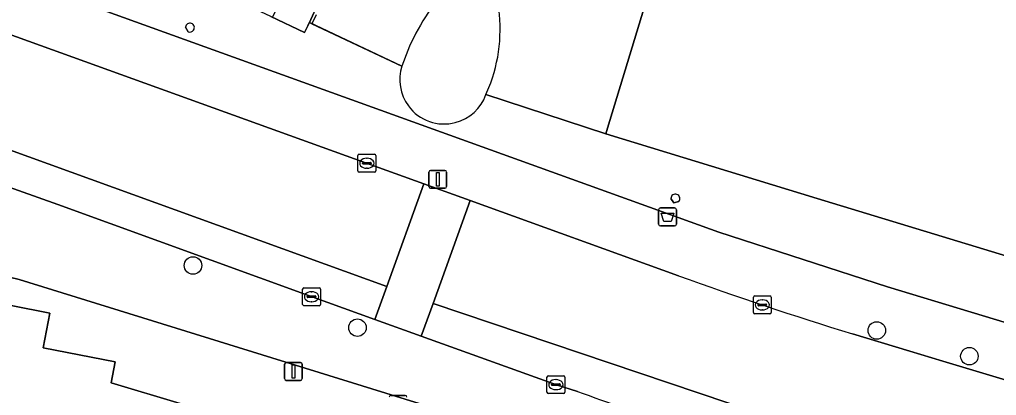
# Model space of a CAD drawing. Extents: x 159817 to 160765, y 380688 to 381638.
# Drawn here: x 160027.4 to 160082, y 381089.3 to 381110.3 of the extents above; entities that cross this region are included whole.
import ezdxf

# ---------------------------------------------------------------- set-up
doc = ezdxf.new("R2010")
doc.units = 0
for name, color, linetype in [('IMGEO_Afvalbak', 7, 'Continuous'), ('IMGEO_Boom', 7, 'Continuous'), ('IMGEO_Erf', 7, 'Continuous'), ('IMGEO_Hek', 7, 'Continuous'), ('IMGEO_Kolk', 7, 'Continuous'), ('IMGEO_Lichtmast', 7, 'Continuous'), ('IMGEO_Muur', 7, 'Continuous'), ('IMGEO_Pand', 7, 'Continuous'), ('IMGEO_Parkeervlak_open', 7, 'Continuous'), ('IMGEO_Rijbaan_lokaal_open', 7, 'Continuous'), ('IMGEO_Voetpad_op_trap', 7, 'Continuous'), ('IMGEO_Voetpad_open', 7, 'Continuous')]:
    doc.layers.add(name, color=color, linetype=linetype)

msp = doc.modelspace()

# ---------------------------------------------------------------- linework, layer by layer
at = {"layer": 'IMGEO_Afvalbak'}
for p, q in [((160063.107, 381098.855), (160063.107, 381099.655)), ((160063.107, 381099.655), (160063.107, 381098.855)), ((160063.207, 381099.755), (160063.997, 381099.755)), ((160063.997, 381099.755), (160063.207, 381099.755)), ((160064.097, 381099.655), (160064.097, 381098.855)), ((160064.097, 381098.855), (160064.097, 381099.655)), ((160063.997, 381098.755), (160063.207, 381098.755)), ((160063.207, 381098.755), (160063.997, 381098.755))]:
    msp.add_line(p, q, dxfattribs=at)
msp.add_lwpolyline([(160063.25, 381099.469), (160063.954, 381099.469), (160063.805, 381098.999), (160063.399, 381098.999), (160063.25, 381099.469)], dxfattribs=at)
for centre, start, end in [((160063.207, 381099.655), 90, 180), ((160063.207, 381099.655), 90, 180), ((160063.997, 381099.655), 0, 90), ((160063.997, 381099.655), 360, 90), ((160063.207, 381098.855), 180, 270), ((160063.207, 381098.855), 180, 270), ((160063.997, 381098.855), 270, 0), ((160063.997, 381098.855), 270, 0)]:
    msp.add_arc(centre, 0.1, start, end, dxfattribs=at)
at = {"layer": 'IMGEO_Boom'}
for centre in [(160037.101, 381096.542), (160046.283, 381093.07), (160075.288, 381092.917), (160080.463, 381091.475)]:
    msp.add_circle(centre, 0.489, dxfattribs=at)
at = {"layer": 'IMGEO_Erf'}
for points in [[(160071.664, 381141.707), (160060.264, 381145.232), (160057.991, 381146.018), (160043.198, 381114.528), (160043.433, 381114.417), (160042.152, 381111.703), (160043.95, 381110.86), (160043.597, 381110.118), (160048.77, 381107.679)], [(160053.458, 381106.085), (160060.154, 381103.895), (160060.245, 381104.207), (160071.664, 381141.707)], [(160050.272, 381088.672), (160027.383, 381095.765), (160022.739, 381096.87), (160021.552, 381096.842), (160020.487, 381096.319)], [(160018.697, 381092.654), (160013.182, 381063.968), (160020.449, 381062.565), (160021.389, 381067.434), (160018.934, 381067.908), (160020.197, 381074.451), (160021.425, 381080.816), (160022.671, 381087.27), (160023.759, 381092.908), (160024.29, 381092.806), (160024.664, 381094.748), (160029.108, 381093.89), (160028.732, 381091.944), (160032.76, 381091.167), (160032.532, 381089.988), (160036.377, 381088.829), (160049.13, 381084.986), (160050.272, 381088.672)]]:
    msp.add_lwpolyline(points, dxfattribs=at)
for centre, radius, start, end in [((160051.118, 381106.92), 2.467, 162.0915, 216.5243), ((160051.149, 381106.904), 2.45, 284.1953, 340.4722), ((160051.117, 381106.902), 2.456, 216.1848, 284.9328)]:
    msp.add_arc(centre, radius, start, end, dxfattribs=at)
at = {"layer": 'IMGEO_Hek'}
for points in [[(160043.983, 381110.55), (160043.745, 381110.048), (160048.77, 381107.679)], [(160049.096, 381108.556), (160048.77, 381107.679)], [(160053.458, 381106.085), (160053.729, 381106.748)], [(160060.154, 381103.895), (160053.458, 381106.085)]]:
    msp.add_lwpolyline(points, dxfattribs=at)
for centre, radius, start, end in [((160060.062, 381103.995), 11.877, 137.0223, 157.4189), ((160045.583, 381109.713), 8.669, 339.9985, 11.4954), ((160051.118, 381106.92), 2.467, 162.0915, 216.5243), ((160051.149, 381106.904), 2.45, 284.1953, 340.4722), ((160051.117, 381106.902), 2.456, 216.1848, 284.9328)]:
    msp.add_arc(centre, radius, start, end, dxfattribs=at)
at = {"layer": 'IMGEO_Kolk'}
for p, q in [((160046.308, 381101.828), (160046.308, 381102.68)), ((160046.383, 381102.754), (160047.235, 381102.754)), ((160047.309, 381102.68), (160047.309, 381101.828)), ((160046.567, 381102.248), (160046.567, 381102.26)), ((160047.005, 381102.211), (160046.607, 381102.211)), ((160046.61, 381102.297), (160047.008, 381102.297)), ((160046.796, 381102.534), (160046.821, 381102.534)), ((160047.051, 381102.26), (160047.051, 381102.248)), ((160047.235, 381101.754), (160046.383, 381101.754)), ((160046.819, 381101.974), (160046.794, 381101.974)), ((160043.22, 381094.372), (160043.22, 381095.224)), ((160043.295, 381095.298), (160044.147, 381095.298)), ((160043.708, 381095.078), (160043.733, 381095.078)), ((160044.221, 381095.224), (160044.221, 381094.372)), ((160043.479, 381094.792), (160043.479, 381094.804)), ((160043.917, 381094.755), (160043.519, 381094.755)), ((160043.522, 381094.841), (160043.92, 381094.841)), ((160043.731, 381094.518), (160043.706, 381094.518)), ((160043.963, 381094.804), (160043.963, 381094.792)), ((160068.396, 381093.915), (160068.396, 381094.767)), ((160068.471, 381094.841), (160069.323, 381094.841)), ((160068.884, 381094.621), (160068.909, 381094.621)), ((160069.397, 381094.767), (160069.397, 381093.915)), ((160044.147, 381094.298), (160043.295, 381094.298)), ((160068.655, 381094.335), (160068.655, 381094.347)), ((160069.093, 381094.298), (160068.695, 381094.298)), ((160068.698, 381094.384), (160069.096, 381094.384)), ((160068.907, 381094.061), (160068.882, 381094.061)), ((160069.139, 381094.347), (160069.139, 381094.335)), ((160069.323, 381093.841), (160068.471, 381093.841)), ((160056.868, 381089.462), (160056.868, 381090.314)), ((160056.943, 381090.388), (160057.795, 381090.388)), ((160057.356, 381090.168), (160057.381, 381090.168)), ((160057.869, 381090.314), (160057.869, 381089.462)), ((160057.127, 381089.882), (160057.127, 381089.894)), ((160057.565, 381089.845), (160057.167, 381089.845)), ((160057.17, 381089.931), (160057.568, 381089.931)), ((160057.379, 381089.608), (160057.354, 381089.608)), ((160057.611, 381089.894), (160057.611, 381089.882)), ((160057.795, 381089.388), (160056.943, 381089.388))]:
    msp.add_line(p, q, dxfattribs=at)
for points in [[(160046.308, 381101.828), (160046.308, 381102.68)], [(160046.383, 381102.754), (160047.235, 381102.754)], [(160047.309, 381102.68), (160047.309, 381101.828)], [(160047.235, 381101.754), (160046.383, 381101.754)], [(160043.22, 381094.372), (160043.22, 381095.224)], [(160043.295, 381095.298), (160044.147, 381095.298)], [(160044.221, 381095.224), (160044.221, 381094.372)], [(160068.396, 381093.915), (160068.396, 381094.767)], [(160068.471, 381094.841), (160069.323, 381094.841)], [(160069.397, 381094.767), (160069.397, 381093.915)], [(160044.147, 381094.298), (160043.295, 381094.298)], [(160069.323, 381093.841), (160068.471, 381093.841)], [(160056.868, 381089.462), (160056.868, 381090.314)], [(160056.943, 381090.388), (160057.795, 381090.388)], [(160057.869, 381090.314), (160057.869, 381089.462)], [(160057.795, 381089.388), (160056.943, 381089.388)]]:
    msp.add_lwpolyline(points, dxfattribs=at)
for centre, radius, start, end in [((160046.385, 381102.678), 0.0765, 91.552, 178.448), ((160046.385, 381102.678), 0.0765, 91.552, 178.448), ((160047.233, 381102.678), 0.0765, 1.552, 88.448), ((160047.233, 381102.678), 0.0765, 1.552, 88.448), ((160046.607, 381102.257), 0.0403, 85.8775, 175.7526), ((160046.604, 381102.247), 0.0366, 178.938, 274.7102), ((160047.008, 381102.254), 0.043, 264.8664, 352.4533), ((160047.012, 381102.259), 0.0386, 1.7309, 96.639), ((160046.385, 381101.83), 0.0765, 181.552, 268.448), ((160046.385, 381101.83), 0.0765, 181.552, 268.448), ((160047.233, 381101.83), 0.0765, 271.552, 358.448), ((160047.233, 381101.83), 0.0765, 271.552, 358.448), ((160043.297, 381095.222), 0.0765, 91.552, 178.448), ((160043.297, 381095.222), 0.0765, 91.552, 178.448), ((160044.145, 381095.222), 0.0765, 1.552, 88.448), ((160044.145, 381095.222), 0.0765, 1.552, 88.448), ((160043.519, 381094.801), 0.0403, 85.8775, 175.7526), ((160043.516, 381094.791), 0.0366, 178.938, 274.7102), ((160043.92, 381094.798), 0.043, 264.8664, 352.4533), ((160043.924, 381094.803), 0.0386, 1.7309, 96.639), ((160068.473, 381094.765), 0.0765, 91.552, 178.448), ((160068.473, 381094.765), 0.0765, 91.552, 178.448), ((160069.321, 381094.765), 0.0765, 1.552, 88.448), ((160069.321, 381094.765), 0.0765, 1.552, 88.448), ((160043.297, 381094.374), 0.0765, 181.552, 268.448), ((160043.297, 381094.374), 0.0765, 181.552, 268.448), ((160044.145, 381094.374), 0.0765, 271.552, 358.448), ((160044.145, 381094.374), 0.0765, 271.552, 358.448), ((160068.473, 381093.917), 0.0765, 181.552, 268.448), ((160068.473, 381093.917), 0.0765, 181.552, 268.448), ((160068.695, 381094.344), 0.0403, 85.8775, 175.7526), ((160068.692, 381094.334), 0.0366, 178.938, 274.7102), ((160069.096, 381094.341), 0.043, 264.8664, 352.4533), ((160069.1, 381094.346), 0.0386, 1.7309, 96.639), ((160069.321, 381093.917), 0.0765, 271.552, 358.448), ((160069.321, 381093.917), 0.0765, 271.552, 358.448), ((160056.945, 381090.312), 0.0765, 91.552, 178.448), ((160056.945, 381090.312), 0.0765, 91.552, 178.448), ((160057.793, 381090.312), 0.0765, 1.552, 88.448), ((160057.793, 381090.312), 0.0765, 1.552, 88.448), ((160057.167, 381089.891), 0.0403, 85.8775, 175.7526), ((160057.164, 381089.881), 0.0366, 178.938, 274.7102), ((160057.568, 381089.888), 0.043, 264.8664, 352.4533), ((160057.572, 381089.893), 0.0386, 1.7309, 96.639), ((160056.945, 381089.464), 0.0765, 181.552, 268.448), ((160056.945, 381089.464), 0.0765, 181.552, 268.448), ((160057.793, 381089.464), 0.0765, 271.552, 358.448), ((160057.793, 381089.464), 0.0765, 271.552, 358.448)]:
    msp.add_arc(centre, radius, start, end, dxfattribs=at)
for centre, major_axis, ratio, start_param, end_param in [((160046.795, 381102.254), (-0.387, 0.002), 0.722429, 4.712389, 7.853982), ((160046.82, 381102.254), (-0.39, 0.002), 0.717154, 1.570796, 4.712389), ((160043.707, 381094.798), (-0.387, 0.002), 0.722429, 4.712389, 7.853982), ((160043.732, 381094.798), (-0.39, 0.002), 0.717154, 1.570796, 4.712389), ((160068.883, 381094.341), (-0.387, 0.002), 0.722429, 4.712389, 7.853982), ((160068.908, 381094.341), (-0.39, 0.002), 0.717154, 1.570796, 4.712389), ((160057.355, 381089.888), (-0.387, 0.002), 0.722429, 4.712389, 7.853982), ((160057.38, 381089.888), (-0.39, 0.002), 0.717154, 1.570796, 4.712389)]:
    msp.add_ellipse(centre, major_axis=major_axis, ratio=ratio, start_param=start_param, end_param=end_param, dxfattribs=at)
at = {"layer": 'IMGEO_Lichtmast'}
for p, q in [((160050.27, 381100.958), (160050.27, 381101.758)), ((160050.27, 381101.758), (160050.27, 381100.958)), ((160050.37, 381101.858), (160051.16, 381101.858)), ((160051.16, 381101.858), (160050.37, 381101.858)), ((160051.26, 381101.758), (160051.26, 381100.958)), ((160051.26, 381100.958), (160051.26, 381101.758)), ((160051.16, 381100.858), (160050.37, 381100.858)), ((160050.37, 381100.858), (160051.16, 381100.858)), ((160042.209, 381090.224), (160042.209, 381091.024)), ((160042.209, 381091.024), (160042.209, 381090.224)), ((160042.309, 381091.124), (160043.099, 381091.124)), ((160043.099, 381091.124), (160042.309, 381091.124)), ((160043.199, 381091.024), (160043.199, 381090.224)), ((160043.199, 381090.224), (160043.199, 381091.024)), ((160043.099, 381090.124), (160042.309, 381090.124)), ((160042.309, 381090.124), (160043.099, 381090.124)), ((160048.16, 381089.285), (160048.95, 381089.285)), ((160048.95, 381089.285), (160048.16, 381089.285))]:
    msp.add_line(p, q, dxfattribs=at)
for points in [[(160050.69, 381101.733), (160050.84, 381101.733), (160050.84, 381100.983), (160050.69, 381100.983), (160050.69, 381101.733)], [(160042.629, 381090.999), (160042.779, 381090.999), (160042.779, 381090.249), (160042.629, 381090.249), (160042.629, 381090.999)]]:
    msp.add_lwpolyline(points, dxfattribs=at)
for centre, start, end in [((160050.37, 381101.758), 90, 180), ((160050.37, 381101.758), 90, 180), ((160051.16, 381101.758), 0, 90), ((160051.16, 381101.758), 360, 90), ((160050.37, 381100.958), 180, 270), ((160050.37, 381100.958), 180, 270), ((160051.16, 381100.958), 270, 0), ((160051.16, 381100.958), 270, 0), ((160042.309, 381091.024), 90, 180), ((160042.309, 381091.024), 90, 180), ((160043.099, 381091.024), 0, 90), ((160043.099, 381091.024), 360, 90), ((160042.309, 381090.224), 180, 270), ((160042.309, 381090.224), 180, 270), ((160043.099, 381090.224), 270, 0), ((160043.099, 381090.224), 270, 0), ((160048.16, 381089.185), 90, 180), ((160048.16, 381089.185), 90, 180), ((160048.95, 381089.185), 0, 90), ((160048.95, 381089.185), 360, 90)]:
    msp.add_arc(centre, 0.1, start, end, dxfattribs=at)
at = {"layer": 'IMGEO_Muur'}
msp.add_lwpolyline([(160043.831, 381110.609), (160043.327, 381109.55), (160041.452, 381110.452)], dxfattribs=at)
at = {"layer": 'IMGEO_Pand'}
for points in [[(160071.664, 381141.707), (160060.245, 381104.207), (160060.154, 381103.895), (160071.961, 381100.282), (160091, 381094.501), (160093.238, 381101.892), (160088.273, 381103.396), (160088.532, 381104.251), (160088.252, 381104.336), (160089.397, 381108.117), (160089.654, 381108.039), (160089.753, 381108.367), (160089.489, 381108.447), (160090.602, 381112.122)], [(160036.677, 381109.851), (160036.835, 381109.597)], [(160063.791, 381100.278), (160063.955, 381100.046), (160064.233, 381100.122)]]:
    msp.add_lwpolyline(points, dxfattribs=at)
msp.add_lwpolyline([(160035.179, 381084.856), (160036.377, 381088.829), (160032.532, 381089.988), (160032.76, 381091.167), (160028.732, 381091.944), (160029.108, 381093.89), (160024.664, 381094.748), (160024.29, 381092.806), (160023.759, 381092.908), (160022.671, 381087.27)], close=True, dxfattribs=at)
for centre, radius, start, end in [((160036.927, 381109.829), 0.25, 68.8147, 175.0749), ((160036.925, 381109.83), 0.25, 325.8763, 68.3939), ((160036.926, 381109.827), 0.248, 248.4345, 326.3394), ((160064.041, 381100.281), 0.25, 69.7449, 180.6501), ((160064.042, 381100.281), 0.249, 320.2297, 69.9595)]:
    msp.add_arc(centre, radius, start, end, dxfattribs=at)
at = {"layer": 'IMGEO_Parkeervlak_open'}
msp.add_lwpolyline([(160024.886, 381101.599), (160029.549, 381099.944), (160043.748, 381094.789), (160047.251, 381093.529), (160047.916, 381095.371), (160025.551, 381103.473)], close=True, dxfattribs=at)
for points in [[(160050.506, 381094.417), (160049.848, 381092.595), (160057.395, 381089.88), (160058.575, 381089.509)], [(160069.006, 381086.037), (160076.342, 381083.821), (160076.861, 381085.538), (160050.506, 381094.417)]]:
    msp.add_lwpolyline(points, dxfattribs=at)
msp.add_arc((160126.776, 381277.003), 199.513, 250.011, 253.16854, dxfattribs=at)
at = {"layer": 'IMGEO_Rijbaan_lokaal_open'}
for points in [[(160046.79, 381102.26), (160038.233, 381105.355), (160026.573, 381109.552), (160024.642, 381110.234), (160022.465, 381104.557)], [(160024.277, 381101.844), (160024.486, 381101.741), (160024.886, 381101.599), (160025.551, 381103.473), (160047.916, 381095.371), (160049.988, 381101.106), (160046.79, 381102.26)], [(160064.212, 381095.974), (160052.584, 381100.169), (160050.506, 381094.417), (160076.861, 381085.538), (160076.342, 381083.821), (160076.933, 381083.642), (160077.264, 381083.542), (160077.705, 381083.449), (160092.119, 381078.961), (160092.26, 381078.9), (160092.491, 381078.827), (160094.479, 381078.201), (160095.063, 381080.055), (160103.891, 381077.333), (160105.655, 381083.08), (160092.763, 381087.03), (160089.161, 381088.138), (160078.974, 381091.206), (160077.136, 381091.759), (160073.93, 381092.725)]]:
    msp.add_lwpolyline(points, dxfattribs=at)
msp.add_lwpolyline([(160052.584, 381100.169), (160049.988, 381101.106), (160047.916, 381095.371), (160047.251, 381093.529), (160049.848, 381092.595), (160050.506, 381094.417)], close=True, dxfattribs=at)
msp.add_arc((160134.37, 381289.663), 206.003, 250.08866, 252.93888, dxfattribs=at)
at = {"layer": 'IMGEO_Voetpad_op_trap'}
msp.add_lwpolyline([(160043.95, 381110.86), (160042.152, 381111.703), (160042.059, 381111.506), (160041.977, 381111.333), (160041.541, 381110.41), (160041.452, 381110.452), (160043.327, 381109.55), (160043.597, 381110.118)], close=True, dxfattribs=at)
at = {"layer": 'IMGEO_Voetpad_open'}
for points in [[(160048.77, 381107.679), (160043.597, 381110.118), (160043.327, 381109.55), (160041.452, 381110.452), (160032.059, 381114.838), (160030.727, 381111.952), (160030.475, 381111.405), (160066.472, 381098.413), (160075.881, 381095.343), (160089.904, 381091.107), (160091, 381094.501), (160071.961, 381100.282), (160060.154, 381103.895)], [(160210.881, 381051.599), (160210.717, 381051.603), (160209.819, 381051.8), (160206.52, 381053.665), (160199.314, 381057.74), (160197.247, 381058.362), (160193.405, 381059.59), (160193.111, 381059.684), (160190.068, 381060.613), (160153.769, 381071.728), (160152.489, 381072.123), (160136.348, 381077.101), (160134.16, 381077.77), (160120.204, 381082.036), (160117.259, 381082.928), (160095.705, 381089.314), (160092.73, 381090.233), (160089.904, 381091.107), (160075.881, 381095.343), (160066.472, 381098.413), (160030.475, 381111.405)], [(160024.015, 381110.456), (160024.343, 381110.34), (160024.642, 381110.234), (160026.573, 381109.552), (160038.233, 381105.355), (160046.79, 381102.26), (160049.988, 381101.106), (160052.584, 381100.169), (160064.212, 381095.974)], [(160036.835, 381109.597), (160036.677, 381109.851)], [(160060.154, 381103.895), (160053.458, 381106.085)], [(160021.763, 381104.951), (160020.487, 381096.319), (160021.552, 381096.842), (160022.739, 381096.87), (160027.383, 381095.765), (160050.272, 381088.672), (160051.813, 381088.194), (160072.621, 381081.745), (160077.116, 381080.392)], [(160049.848, 381092.595), (160047.251, 381093.529), (160043.748, 381094.789), (160029.549, 381099.944), (160024.886, 381101.599), (160024.486, 381101.741), (160024.277, 381101.844)], [(160064.233, 381100.122), (160063.955, 381100.046), (160063.791, 381100.278)], [(160058.575, 381089.509), (160057.395, 381089.88), (160049.848, 381092.595)], [(160073.93, 381092.725), (160077.136, 381091.759), (160078.974, 381091.206), (160089.161, 381088.138), (160092.763, 381087.03), (160105.655, 381083.08), (160108.334, 381082.266), (160168.403, 381064.004), (160171.044, 381063.201), (160196.359, 381055.505), (160200.296, 381054.308)]]:
    msp.add_lwpolyline(points, dxfattribs=at)
for centre, radius, start, end in [((160036.927, 381109.829), 0.25, 68.8147, 175.0749), ((160036.925, 381109.83), 0.25, 325.8763, 68.3939), ((160036.926, 381109.827), 0.248, 248.4345, 326.3394), ((160051.118, 381106.92), 2.467, 162.0915, 216.5243), ((160051.149, 381106.904), 2.45, 284.1953, 340.4722), ((160051.117, 381106.902), 2.456, 216.1848, 284.9328), ((160064.041, 381100.281), 0.25, 69.7449, 180.6501), ((160064.042, 381100.281), 0.249, 320.2297, 69.9595), ((160134.37, 381289.663), 206.003, 250.08866, 252.93888), ((160126.776, 381277.003), 199.513, 250.011, 253.16854)]:
    msp.add_arc(centre, radius, start, end, dxfattribs=at)

doc.saveas('drawing.dxf')
